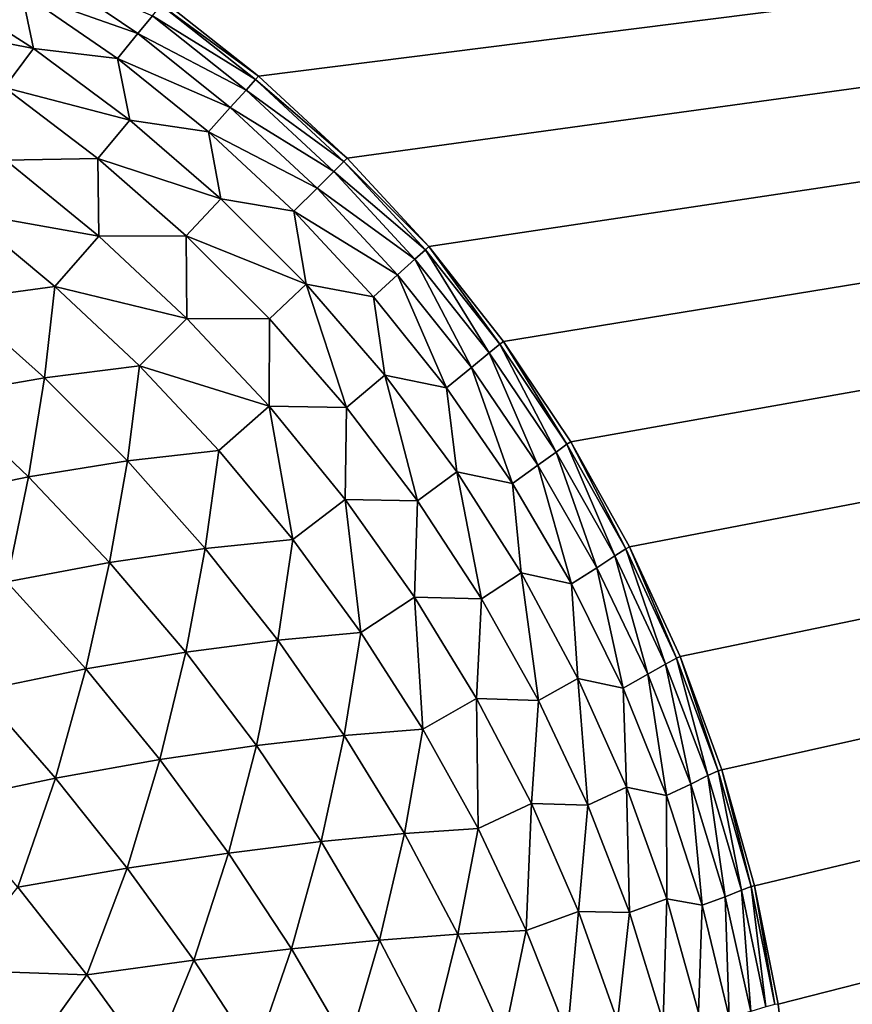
# Model space of a CAD drawing. Extents: x -226 to 226, y -900 to 900.
# Tile 705 of 729: x 168.84 to 170.08, y 877.06 to 878.53. Entities that reach past the tile are written whole.
import ezdxf

# ---------------------------------------------------------------- set-up
doc = ezdxf.new("R2010")
doc.units = 0
doc.header["$LTSCALE"] = 65.185185
for name, color, linetype in [('117', 7, 'CONTINUOUS'), ('183', 7, 'CONTINUOUS'), ('289', 7, 'CONTINUOUS'), ('302', 7, 'CONTINUOUS')]:
    doc.layers.add(name, color=color, linetype=linetype)

msp = doc.modelspace()

# ---------------------------------------------------------------- linework, layer by layer
at = {"layer": '117', "color": 7, "linetype": 'CONTINUOUS'}
for points in [[(169.0519, 878.5607), (181.5, 880), (169.1937, 878.4489), (169.0519, 878.5607)], [(169.1937, 878.4489), (181.5, 880), (169.3263, 878.3263), (169.1937, 878.4489)], [(169.3263, 878.3263), (181.5, 880), (169.4489, 878.1937), (169.3263, 878.3263)], [(169.4489, 878.1937), (181.5, 880), (169.5607, 878.0519), (169.4489, 878.1937)], [(169.5607, 878.0519), (181.5, 880), (169.6611, 877.9017), (169.5607, 878.0519)], [(169.6611, 877.9017), (181.5, 880), (169.7493, 877.7442), (169.6611, 877.9017)], [(169.7493, 877.7442), (181.5, 880), (169.8249, 877.5802), (169.7493, 877.7442)], [(169.8249, 877.5802), (181.5, 880), (169.8874, 877.4107), (169.8249, 877.5802)], [(169.8874, 877.4107), (181.5, 880), (169.9365, 877.2369), (169.8874, 877.4107)], [(169.9365, 877.2369), (181.5, 880), (169.9717, 877.0598), (169.9365, 877.2369)], [(169.9717, 877.0598), (181.5, 880), (169.9929, 876.8805), (169.9717, 877.0598)], [(181.5, 880), (170, 876.7), (169.9929, 876.8805), (181.5, 880)], [(181.5, 880), (181.5, -880), (170, 876.7), (181.5, 880)]]:
    msp.add_3dface(points, dxfattribs=at)
at = {"layer": '183', "color": 7, "linetype": 'CONTINUOUS'}
for points in [[(174.25, 900, 1.9), (168.25, 900, 1.9), (168.25, 0, 1.9), (174.25, 900, 1.9)], [(174.25, 900, 1.9), (168.25, 0, 1.9), (174.25, 0, 1.9), (174.25, 900, 1.9)]]:
    msp.add_3dface(points, dxfattribs=at)
at = {"layer": '289', "color": 7, "linetype": 'CONTINUOUS'}
for points in [[(169.0519, 878.5607), (169.1937, 878.4489), (169.0519, 878.5607, -22.7), (169.0519, 878.5607)], [(169.0519, 878.5607, -22.7), (169.1937, 878.4489), (169.1937, 878.4489, -22.7), (169.0519, 878.5607, -22.7)], [(169.1937, 878.4489), (169.3263, 878.3263), (169.1937, 878.4489, -22.7), (169.1937, 878.4489)], [(169.1937, 878.4489, -22.7), (169.3263, 878.3263), (169.3263, 878.3263, -22.7), (169.1937, 878.4489, -22.7)], [(169.3263, 878.3263), (169.4489, 878.1937), (169.3263, 878.3263, -22.7), (169.3263, 878.3263)], [(169.3263, 878.3263, -22.7), (169.4489, 878.1937), (169.4489, 878.1937, -22.7), (169.3263, 878.3263, -22.7)], [(169.4489, 878.1937), (169.5607, 878.0519), (169.4489, 878.1937, -22.7), (169.4489, 878.1937)], [(169.4489, 878.1937, -22.7), (169.5607, 878.0519), (169.5607, 878.0519, -22.7), (169.4489, 878.1937, -22.7)], [(169.5607, 878.0519), (169.6611, 877.9017), (169.5607, 878.0519, -22.7), (169.5607, 878.0519)], [(169.5607, 878.0519, -22.7), (169.6611, 877.9017), (169.6611, 877.9017, -22.7), (169.5607, 878.0519, -22.7)], [(169.6611, 877.9017), (169.7493, 877.7442), (169.6611, 877.9017, -22.7), (169.6611, 877.9017)], [(169.6611, 877.9017, -22.7), (169.7493, 877.7442), (169.7493, 877.7442, -22.7), (169.6611, 877.9017, -22.7)], [(169.7493, 877.7442), (169.8249, 877.5802), (169.7493, 877.7442, -22.7), (169.7493, 877.7442)], [(169.7493, 877.7442, -22.7), (169.8249, 877.5802), (169.8249, 877.5802, -22.7), (169.7493, 877.7442, -22.7)], [(169.8249, 877.5802), (169.8874, 877.4107), (169.8249, 877.5802, -22.7), (169.8249, 877.5802)], [(169.8249, 877.5802, -22.7), (169.8874, 877.4107), (169.8874, 877.4107, -22.7), (169.8249, 877.5802, -22.7)], [(169.8874, 877.4107), (169.9365, 877.2369), (169.8874, 877.4107, -22.7), (169.8874, 877.4107)], [(169.8874, 877.4107, -22.7), (169.9365, 877.2369), (169.9365, 877.2369, -22.7), (169.8874, 877.4107, -22.7)], [(169.9365, 877.2369), (169.9717, 877.0598), (169.9365, 877.2369, -22.7), (169.9365, 877.2369)], [(169.9365, 877.2369, -22.7), (169.9717, 877.0598), (169.9717, 877.0598, -22.7), (169.9365, 877.2369, -22.7)], [(169.9717, 877.0598), (169.9929, 876.8805), (169.9717, 877.0598, -22.7), (169.9717, 877.0598)]]:
    msp.add_3dface(points, dxfattribs=at)
at = {"layer": '302', "color": 7, "linetype": 'CONTINUOUS'}
for points in [[(169.0128, 878.5124, -23.2309), (168.839, 878.5742, -23.3928), (168.8664, 878.6121, -23.223), (169.0128, 878.5124, -23.2309)], [(169.0128, 878.5124, -23.2309), (168.8664, 878.6121, -23.223), (169.0347, 878.5391, -23.0556), (169.0128, 878.5124, -23.2309)], [(168.8567, 878.4904, -23.564), (168.6667, 878.5275, -23.7077), (168.7053, 878.587, -23.5479), (168.8567, 878.4904, -23.564)], [(168.8567, 878.4904, -23.564), (168.7053, 878.587, -23.5479), (168.839, 878.5742, -23.3928), (168.8567, 878.4904, -23.564)], [(168.9826, 878.475, -23.4031), (168.8567, 878.4904, -23.564), (168.839, 878.5742, -23.3928), (168.9826, 878.475, -23.4031)], [(168.9826, 878.475, -23.4031), (168.839, 878.5742, -23.3928), (169.0128, 878.5124, -23.2309), (168.9826, 878.475, -23.4031)], [(169.0478, 878.5552, -22.8782), (169.1891, 878.4436, -22.8799), (169.0347, 878.5391, -23.0556), (169.0478, 878.5552, -22.8782)], [(169.0519, 878.5607, -22.7), (169.1937, 878.4489, -22.7), (169.0478, 878.5552, -22.8782), (169.0519, 878.5607, -22.7)], [(169.0478, 878.5552, -22.8782), (169.1937, 878.4489, -22.7), (169.1891, 878.4436, -22.8799), (169.0478, 878.5552, -22.8782)], [(169.175, 878.4279, -23.0589), (169.0128, 878.5124, -23.2309), (169.0347, 878.5391, -23.0556), (169.175, 878.4279, -23.0589)], [(169.1891, 878.4436, -22.8799), (169.175, 878.4279, -23.0589), (169.0347, 878.5391, -23.0556), (169.1891, 878.4436, -22.8799)], [(168.8131, 878.4316, -23.7259), (168.6667, 878.5275, -23.7077), (168.8567, 878.4904, -23.564), (168.8131, 878.4316, -23.7259)], [(169.1514, 878.4019, -23.2357), (168.9826, 878.475, -23.4031), (169.0128, 878.5124, -23.2309), (169.1514, 878.4019, -23.2357)], [(169.1514, 878.4019, -23.2357), (169.0128, 878.5124, -23.2309), (169.175, 878.4279, -23.0589), (169.1514, 878.4019, -23.2357)], [(169.0011, 878.3829, -23.5748), (168.8131, 878.4316, -23.7259), (168.8567, 878.4904, -23.564), (169.0011, 878.3829, -23.5748)], [(169.0011, 878.3829, -23.5748), (168.8567, 878.4904, -23.564), (168.9826, 878.475, -23.4031), (169.0011, 878.3829, -23.5748)], [(169.1187, 878.3656, -23.4092), (169.0011, 878.3829, -23.5748), (168.9826, 878.475, -23.4031), (169.1187, 878.3656, -23.4092)], [(169.1187, 878.3656, -23.4092), (168.9826, 878.475, -23.4031), (169.1514, 878.4019, -23.2357), (169.1187, 878.3656, -23.4092)], [(169.1891, 878.4436, -22.8799), (169.3213, 878.3213, -22.8805), (169.175, 878.4279, -23.0589), (169.1891, 878.4436, -22.8799)], [(169.1937, 878.4489, -22.7), (169.3263, 878.3263, -22.7), (169.1891, 878.4436, -22.8799), (169.1937, 878.4489, -22.7)], [(169.1891, 878.4436, -22.8799), (169.3263, 878.3263, -22.7), (169.3213, 878.3213, -22.8805), (169.1891, 878.4436, -22.8799)], [(168.953, 878.3255, -23.7381), (168.8154, 878.3232, -23.8879), (168.8131, 878.4316, -23.7259), (168.953, 878.3255, -23.7381)], [(168.953, 878.3255, -23.7381), (168.8131, 878.4316, -23.7259), (169.0011, 878.3829, -23.5748), (168.953, 878.3255, -23.7381)], [(169.3063, 878.3063, -23.06), (169.1514, 878.4019, -23.2357), (169.175, 878.4279, -23.0589), (169.3063, 878.3063, -23.06)], [(169.3213, 878.3213, -22.8805), (169.3063, 878.3063, -23.06), (169.175, 878.4279, -23.0589), (169.3213, 878.3213, -22.8805)], [(169.2813, 878.2813, -23.2373), (169.1187, 878.3656, -23.4092), (169.1514, 878.4019, -23.2357), (169.2813, 878.2813, -23.2373)], [(169.2813, 878.2813, -23.2373), (169.1514, 878.4019, -23.2357), (169.3063, 878.3063, -23.06), (169.2813, 878.2813, -23.2373)], [(169.1374, 878.265, -23.5802), (168.953, 878.3255, -23.7381), (169.0011, 878.3829, -23.5748), (169.1374, 878.265, -23.5802)], [(169.1374, 878.265, -23.5802), (169.0011, 878.3829, -23.5748), (169.1187, 878.3656, -23.4092), (169.1374, 878.265, -23.5802)], [(169.2466, 878.2466, -23.4113), (169.1374, 878.265, -23.5802), (169.1187, 878.3656, -23.4092), (169.2466, 878.2466, -23.4113)], [(169.2466, 878.2466, -23.4113), (169.1187, 878.3656, -23.4092), (169.2813, 878.2813, -23.2373), (169.2466, 878.2466, -23.4113)], [(169.3263, 878.3263, -22.7), (169.4489, 878.1937, -22.7), (169.3213, 878.3213, -22.8805), (169.3263, 878.3263, -22.7)], [(168.9547, 878.2094, -23.899), (168.7554, 878.245, -24.0375), (168.8154, 878.3232, -23.8879), (168.9547, 878.2094, -23.899)], [(168.9547, 878.2094, -23.899), (168.8154, 878.3232, -23.8879), (168.953, 878.3255, -23.7381), (168.9547, 878.2094, -23.899)], [(169.0855, 878.2099, -23.7442), (168.9547, 878.2094, -23.899), (168.953, 878.3255, -23.7381), (169.0855, 878.2099, -23.7442)], [(169.0855, 878.2099, -23.7442), (168.953, 878.3255, -23.7381), (169.1374, 878.265, -23.5802), (169.0855, 878.2099, -23.7442)], [(169.3213, 878.3213, -22.8805), (169.4436, 878.1891, -22.8799), (169.3063, 878.3063, -23.06), (169.3213, 878.3213, -22.8805)], [(169.3213, 878.3213, -22.8805), (169.4489, 878.1937, -22.7), (169.4436, 878.1891, -22.8799), (169.3213, 878.3213, -22.8805)], [(169.4279, 878.175, -23.0589), (169.2813, 878.2813, -23.2373), (169.3063, 878.3063, -23.06), (169.4279, 878.175, -23.0589)], [(169.4436, 878.1891, -22.8799), (169.4279, 878.175, -23.0589), (169.3063, 878.3063, -23.06), (169.4436, 878.1891, -22.8799)], [(169.4019, 878.1514, -23.2357), (169.2466, 878.2466, -23.4113), (169.2813, 878.2813, -23.2373), (169.4019, 878.1514, -23.2357)], [(169.4019, 878.1514, -23.2357), (169.2813, 878.2813, -23.2373), (169.4279, 878.175, -23.0589), (169.4019, 878.1514, -23.2357)], [(169.265, 878.1374, -23.5802), (169.0855, 878.2099, -23.7442), (169.1374, 878.265, -23.5802), (169.265, 878.1374, -23.5802)], [(169.265, 878.1374, -23.5802), (169.1374, 878.265, -23.5802), (169.2466, 878.2466, -23.4113), (169.265, 878.1374, -23.5802)], [(168.8887, 878.1342, -24.0491), (168.7419, 878.114, -24.185), (168.7554, 878.245, -24.0375), (168.8887, 878.1342, -24.0491)], [(168.8887, 878.1342, -24.0491), (168.7554, 878.245, -24.0375), (168.9547, 878.2094, -23.899), (168.8887, 878.1342, -24.0491)], [(169.3656, 878.1187, -23.4092), (169.265, 878.1374, -23.5802), (169.2466, 878.2466, -23.4113), (169.3656, 878.1187, -23.4092)], [(169.3656, 878.1187, -23.4092), (169.2466, 878.2466, -23.4113), (169.4019, 878.1514, -23.2357), (169.3656, 878.1187, -23.4092)], [(169.0863, 878.0863, -23.9027), (168.8887, 878.1342, -24.0491), (168.9547, 878.2094, -23.899), (169.0863, 878.0863, -23.9027)], [(169.0863, 878.0863, -23.9027), (168.9547, 878.2094, -23.899), (169.0855, 878.2099, -23.7442), (169.0863, 878.0863, -23.9027)], [(169.2099, 878.0855, -23.7442), (169.0863, 878.0863, -23.9027), (169.0855, 878.2099, -23.7442), (169.2099, 878.0855, -23.7442)], [(169.2099, 878.0855, -23.7442), (169.0855, 878.2099, -23.7442), (169.265, 878.1374, -23.5802), (169.2099, 878.0855, -23.7442)], [(169.4436, 878.1891, -22.8799), (169.4489, 878.1937, -22.7), (169.5552, 878.0478, -22.8782), (169.4436, 878.1891, -22.8799)], [(169.4489, 878.1937, -22.7), (169.5607, 878.0519, -22.7), (169.5552, 878.0478, -22.8782), (169.4489, 878.1937, -22.7)], [(169.4436, 878.1891, -22.8799), (169.5391, 878.0347, -23.0556), (169.4279, 878.175, -23.0589), (169.4436, 878.1891, -22.8799)], [(169.4436, 878.1891, -22.8799), (169.5552, 878.0478, -22.8782), (169.5391, 878.0347, -23.0556), (169.4436, 878.1891, -22.8799)], [(169.5124, 878.0128, -23.2309), (169.4019, 878.1514, -23.2357), (169.4279, 878.175, -23.0589), (169.5124, 878.0128, -23.2309)], [(169.5391, 878.0347, -23.0556), (169.5124, 878.0128, -23.2309), (169.4279, 878.175, -23.0589), (169.5391, 878.0347, -23.0556)], [(169.475, 877.9826, -23.4031), (169.3656, 878.1187, -23.4092), (169.4019, 878.1514, -23.2357), (169.475, 877.9826, -23.4031)], [(169.5124, 878.0128, -23.2309), (169.475, 877.9826, -23.4031), (169.4019, 878.1514, -23.2357), (169.5124, 878.0128, -23.2309)], [(168.873, 877.9973, -24.1937), (168.7419, 878.114, -24.185), (168.8887, 878.1342, -24.0491), (168.873, 877.9973, -24.1937)], [(169.0152, 878.0152, -24.0529), (168.873, 877.9973, -24.1937), (168.8887, 878.1342, -24.0491), (169.0152, 878.0152, -24.0529)], [(169.0152, 878.0152, -24.0529), (168.8887, 878.1342, -24.0491), (169.0863, 878.0863, -23.9027), (169.0152, 878.0152, -24.0529)], [(169.3255, 877.953, -23.7381), (169.2099, 878.0855, -23.7442), (169.265, 878.1374, -23.5802), (169.3255, 877.953, -23.7381)], [(169.3829, 878.0011, -23.5748), (169.3255, 877.953, -23.7381), (169.265, 878.1374, -23.5802), (169.3829, 878.0011, -23.5748)], [(169.3829, 878.0011, -23.5748), (169.265, 878.1374, -23.5802), (169.3656, 878.1187, -23.4092), (169.3829, 878.0011, -23.5748)], [(168.873, 877.9973, -24.1937), (168.7209, 877.9707, -24.3227), (168.7419, 878.114, -24.185), (168.873, 877.9973, -24.1937)], [(169.475, 877.9826, -23.4031), (169.3829, 878.0011, -23.5748), (169.3656, 878.1187, -23.4092), (169.475, 877.9826, -23.4031)], [(169.2094, 877.9547, -23.899), (169.0152, 878.0152, -24.0529), (169.0863, 878.0863, -23.9027), (169.2094, 877.9547, -23.899)], [(169.2094, 877.9547, -23.899), (169.0863, 878.0863, -23.9027), (169.2099, 878.0855, -23.7442), (169.2094, 877.9547, -23.899)], [(169.3255, 877.953, -23.7381), (169.2094, 877.9547, -23.899), (169.2099, 878.0855, -23.7442), (169.3255, 877.953, -23.7381)], [(169.5552, 878.0478, -22.8782), (169.6391, 877.8863, -23.0502), (169.5391, 878.0347, -23.0556), (169.5552, 878.0478, -22.8782)], [(169.5552, 878.0478, -22.8782), (169.5607, 878.0519, -22.7), (169.6554, 877.8982, -22.8755), (169.5552, 878.0478, -22.8782)], [(169.5552, 878.0478, -22.8782), (169.6554, 877.8982, -22.8755), (169.6391, 877.8863, -23.0502), (169.5552, 878.0478, -22.8782)], [(169.5607, 878.0519, -22.7), (169.6611, 877.9017, -22.7), (169.6554, 877.8982, -22.8755), (169.5607, 878.0519, -22.7)], [(169.6121, 877.8664, -23.223), (169.5124, 878.0128, -23.2309), (169.5391, 878.0347, -23.0556), (169.6121, 877.8664, -23.223)], [(169.6391, 877.8863, -23.0502), (169.6121, 877.8664, -23.223), (169.5391, 878.0347, -23.0556), (169.6391, 877.8863, -23.0502)], [(168.9973, 877.873, -24.1937), (168.873, 877.9973, -24.1937), (169.0152, 878.0152, -24.0529), (168.9973, 877.873, -24.1937)], [(169.1342, 877.8887, -24.0491), (168.9973, 877.873, -24.1937), (169.0152, 878.0152, -24.0529), (169.1342, 877.8887, -24.0491)], [(169.1342, 877.8887, -24.0491), (169.0152, 878.0152, -24.0529), (169.2094, 877.9547, -23.899), (169.1342, 877.8887, -24.0491)], [(169.5742, 877.839, -23.3928), (169.475, 877.9826, -23.4031), (169.5124, 878.0128, -23.2309), (169.5742, 877.839, -23.3928)], [(169.6121, 877.8664, -23.223), (169.5742, 877.839, -23.3928), (169.5124, 878.0128, -23.2309), (169.6121, 877.8664, -23.223)], [(168.8492, 877.8492, -24.3275), (168.7209, 877.9707, -24.3227), (168.873, 877.9973, -24.1937), (168.8492, 877.8492, -24.3275)], [(168.9973, 877.873, -24.1937), (168.8492, 877.8492, -24.3275), (168.873, 877.9973, -24.1937), (168.9973, 877.873, -24.1937)], [(169.4316, 877.8131, -23.7259), (169.3255, 877.953, -23.7381), (169.3829, 878.0011, -23.5748), (169.4316, 877.8131, -23.7259)], [(169.4904, 877.8567, -23.564), (169.4316, 877.8131, -23.7259), (169.3829, 878.0011, -23.5748), (169.4904, 877.8567, -23.564)], [(169.4904, 877.8567, -23.564), (169.3829, 878.0011, -23.5748), (169.475, 877.9826, -23.4031), (169.4904, 877.8567, -23.564)], [(169.5742, 877.839, -23.3928), (169.4904, 877.8567, -23.564), (169.475, 877.9826, -23.4031), (169.5742, 877.839, -23.3928)], [(168.8492, 877.8492, -24.3275), (168.6921, 877.8168, -24.4488), (168.7209, 877.9707, -24.3227), (168.8492, 877.8492, -24.3275)], [(169.245, 877.7554, -24.0375), (169.1342, 877.8887, -24.0491), (169.2094, 877.9547, -23.899), (169.245, 877.7554, -24.0375)], [(169.3232, 877.8154, -23.8879), (169.245, 877.7554, -24.0375), (169.2094, 877.9547, -23.899), (169.3232, 877.8154, -23.8879)], [(169.3232, 877.8154, -23.8879), (169.2094, 877.9547, -23.899), (169.3255, 877.953, -23.7381), (169.3232, 877.8154, -23.8879)], [(169.4316, 877.8131, -23.7259), (169.3232, 877.8154, -23.8879), (169.3255, 877.953, -23.7381), (169.4316, 877.8131, -23.7259)], [(169.6554, 877.8982, -22.8755), (169.6611, 877.9017, -22.7), (169.7436, 877.7412, -22.8717), (169.6554, 877.8982, -22.8755)], [(169.6611, 877.9017, -22.7), (169.7493, 877.7442, -22.7), (169.7436, 877.7412, -22.8717), (169.6611, 877.9017, -22.7)], [(169.114, 877.7419, -24.185), (168.9973, 877.873, -24.1937), (169.1342, 877.8887, -24.0491), (169.114, 877.7419, -24.185)], [(169.245, 877.7554, -24.0375), (169.114, 877.7419, -24.185), (169.1342, 877.8887, -24.0491), (169.245, 877.7554, -24.0375)], [(169.7004, 877.7131, -23.2119), (169.6121, 877.8664, -23.223), (169.6391, 877.8863, -23.0502), (169.7004, 877.7131, -23.2119)], [(169.6554, 877.8982, -22.8755), (169.7273, 877.7308, -23.0427), (169.6391, 877.8863, -23.0502), (169.6554, 877.8982, -22.8755)], [(169.7273, 877.7308, -23.0427), (169.7004, 877.7131, -23.2119), (169.6391, 877.8863, -23.0502), (169.7273, 877.7308, -23.0427)], [(169.6554, 877.8982, -22.8755), (169.7436, 877.7412, -22.8717), (169.7273, 877.7308, -23.0427), (169.6554, 877.8982, -22.8755)], [(168.9707, 877.7209, -24.3227), (168.8492, 877.8492, -24.3275), (168.9973, 877.873, -24.1937), (168.9707, 877.7209, -24.3227)], [(169.114, 877.7419, -24.185), (168.9707, 877.7209, -24.3227), (168.9973, 877.873, -24.1937), (169.114, 877.7419, -24.185)], [(169.5275, 877.6667, -23.7077), (169.4316, 877.8131, -23.7259), (169.4904, 877.8567, -23.564), (169.5275, 877.6667, -23.7077)], [(169.587, 877.7053, -23.5479), (169.5275, 877.6667, -23.7077), (169.4904, 877.8567, -23.564), (169.587, 877.7053, -23.5479)], [(169.587, 877.7053, -23.5479), (169.4904, 877.8567, -23.564), (169.5742, 877.839, -23.3928), (169.587, 877.7053, -23.5479)], [(169.6625, 877.6889, -23.3786), (169.5742, 877.839, -23.3928), (169.6121, 877.8664, -23.223), (169.6625, 877.6889, -23.3786)], [(169.7004, 877.7131, -23.2119), (169.6625, 877.6889, -23.3786), (169.6121, 877.8664, -23.223), (169.7004, 877.7131, -23.2119)], [(168.8168, 877.6921, -24.4488), (168.6921, 877.8168, -24.4488), (168.8492, 877.8492, -24.3275), (168.8168, 877.6921, -24.4488)], [(168.9707, 877.7209, -24.3227), (168.8168, 877.6921, -24.4488), (168.8492, 877.8492, -24.3275), (168.9707, 877.7209, -24.3227)], [(169.6625, 877.6889, -23.3786), (169.587, 877.7053, -23.5479), (169.5742, 877.839, -23.3928), (169.6625, 877.6889, -23.3786)], [(169.347, 877.6162, -24.0183), (169.245, 877.7554, -24.0375), (169.3232, 877.8154, -23.8879), (169.347, 877.6162, -24.0183)], [(169.427, 877.6693, -23.8696), (169.347, 877.6162, -24.0183), (169.3232, 877.8154, -23.8879), (169.427, 877.6693, -23.8696)], [(169.427, 877.6693, -23.8696), (169.3232, 877.8154, -23.8879), (169.4316, 877.8131, -23.7259), (169.427, 877.6693, -23.8696)], [(169.5275, 877.6667, -23.7077), (169.427, 877.6693, -23.8696), (169.4316, 877.8131, -23.7259), (169.5275, 877.6667, -23.7077)], [(169.2224, 877.6046, -24.1676), (169.114, 877.7419, -24.185), (169.245, 877.7554, -24.0375), (169.2224, 877.6046, -24.1676)], [(169.347, 877.6162, -24.0183), (169.2224, 877.6046, -24.1676), (169.245, 877.7554, -24.0375), (169.347, 877.6162, -24.0183)], [(169.0846, 877.5867, -24.3083), (168.9707, 877.7209, -24.3227), (169.114, 877.7419, -24.185), (169.0846, 877.5867, -24.3083)], [(169.2224, 877.6046, -24.1676), (169.0846, 877.5867, -24.3083), (169.114, 877.7419, -24.185), (169.2224, 877.6046, -24.1676)], [(169.7436, 877.7412, -22.8717), (169.8033, 877.569, -23.0331), (169.7273, 877.7308, -23.0427), (169.7436, 877.7412, -22.8717)], [(169.7436, 877.7412, -22.8717), (169.7493, 877.7442, -22.7), (169.8193, 877.5779, -22.8668), (169.7436, 877.7412, -22.8717)], [(169.7436, 877.7412, -22.8717), (169.8193, 877.5779, -22.8668), (169.8033, 877.569, -23.0331), (169.7436, 877.7412, -22.8717)], [(169.7493, 877.7442, -22.7), (169.8249, 877.5802, -22.7), (169.8193, 877.5779, -22.8668), (169.7493, 877.7442, -22.7)], [(169.7768, 877.5538, -23.1978), (169.7004, 877.7131, -23.2119), (169.7273, 877.7308, -23.0427), (169.7768, 877.5538, -23.1978)], [(169.8033, 877.569, -23.0331), (169.7768, 877.5538, -23.1978), (169.7273, 877.7308, -23.0427), (169.8033, 877.569, -23.0331)], [(168.935, 877.5616, -24.4385), (168.8168, 877.6921, -24.4488), (168.9707, 877.7209, -24.3227), (168.935, 877.5616, -24.4385)], [(169.0846, 877.5867, -24.3083), (168.935, 877.5616, -24.4385), (168.9707, 877.7209, -24.3227), (169.0846, 877.5867, -24.3083)], [(169.7395, 877.5331, -23.3605), (169.6625, 877.6889, -23.3786), (169.7004, 877.7131, -23.2119), (169.7395, 877.5331, -23.3605)], [(169.7768, 877.5538, -23.1978), (169.7395, 877.5331, -23.3605), (169.7004, 877.7131, -23.2119), (169.7768, 877.5538, -23.1978)], [(168.935, 877.5616, -24.4385), (168.7752, 877.5289, -24.5566), (168.8168, 877.6921, -24.4488), (168.935, 877.5616, -24.4385)], [(169.6128, 877.5147, -23.6836), (169.5275, 877.6667, -23.7077), (169.587, 877.7053, -23.5479), (169.6128, 877.5147, -23.6836)], [(169.6719, 877.5476, -23.5265), (169.6128, 877.5147, -23.6836), (169.587, 877.7053, -23.5479), (169.6719, 877.5476, -23.5265)], [(169.6719, 877.5476, -23.5265), (169.587, 877.7053, -23.5479), (169.6625, 877.6889, -23.3786), (169.6719, 877.5476, -23.5265)], [(169.7395, 877.5331, -23.3605), (169.6719, 877.5476, -23.5265), (169.6625, 877.6889, -23.3786), (169.7395, 877.5331, -23.3605)], [(169.4396, 877.4716, -23.9916), (169.347, 877.6162, -24.0183), (169.427, 877.6693, -23.8696), (169.4396, 877.4716, -23.9916)], [(169.5203, 877.5172, -23.8441), (169.4396, 877.4716, -23.9916), (169.427, 877.6693, -23.8696), (169.5203, 877.5172, -23.8441)], [(169.5203, 877.5172, -23.8441), (169.427, 877.6693, -23.8696), (169.5275, 877.6667, -23.7077), (169.5203, 877.5172, -23.8441)], [(169.6128, 877.5147, -23.6836), (169.5203, 877.5172, -23.8441), (169.5275, 877.6667, -23.7077), (169.6128, 877.5147, -23.6836)], [(169.1904, 877.4471, -24.2844), (169.0846, 877.5867, -24.3083), (169.2224, 877.6046, -24.1676), (169.1904, 877.4471, -24.2844)], [(169.322, 877.4622, -24.1417), (169.1904, 877.4471, -24.2844), (169.2224, 877.6046, -24.1676), (169.322, 877.4622, -24.1417)], [(169.322, 877.4622, -24.1417), (169.2224, 877.6046, -24.1676), (169.347, 877.6162, -24.0183), (169.322, 877.4622, -24.1417)], [(169.4396, 877.4716, -23.9916), (169.322, 877.4622, -24.1417), (169.347, 877.6162, -24.0183), (169.4396, 877.4716, -23.9916)], [(169.0458, 877.426, -24.418), (168.935, 877.5616, -24.4385), (169.0846, 877.5867, -24.3083), (169.0458, 877.426, -24.418)], [(169.1904, 877.4471, -24.2844), (169.0458, 877.426, -24.418), (169.0846, 877.5867, -24.3083), (169.1904, 877.4471, -24.2844)], [(169.8193, 877.5779, -22.8668), (169.8666, 877.402, -23.0214), (169.8033, 877.569, -23.0331), (169.8193, 877.5779, -22.8668)], [(169.8193, 877.5779, -22.8668), (169.8249, 877.5802, -22.7), (169.882, 877.4091, -22.8609), (169.8193, 877.5779, -22.8668)], [(169.8193, 877.5779, -22.8668), (169.882, 877.4091, -22.8609), (169.8666, 877.402, -23.0214), (169.8193, 877.5779, -22.8668)], [(169.8249, 877.5802, -22.7), (169.8874, 877.4107, -22.7), (169.882, 877.4091, -22.8609), (169.8249, 877.5802, -22.7)], [(168.8894, 877.3983, -24.5406), (168.7752, 877.5289, -24.5566), (168.935, 877.5616, -24.4385), (168.8894, 877.3983, -24.5406)], [(169.0458, 877.426, -24.418), (168.8894, 877.3983, -24.5406), (168.935, 877.5616, -24.4385), (169.0458, 877.426, -24.418)], [(169.8409, 877.3894, -23.1808), (169.7768, 877.5538, -23.1978), (169.8033, 877.569, -23.0331), (169.8409, 877.3894, -23.1808)], [(169.8666, 877.402, -23.0214), (169.8409, 877.3894, -23.1808), (169.8033, 877.569, -23.0331), (169.8666, 877.402, -23.0214)], [(169.6868, 877.3579, -23.6538), (169.6128, 877.5147, -23.6836), (169.6719, 877.5476, -23.5265), (169.6868, 877.3579, -23.6538)], [(169.7447, 877.3847, -23.5002), (169.6868, 877.3579, -23.6538), (169.6719, 877.5476, -23.5265), (169.7447, 877.3847, -23.5002)], [(169.7447, 877.3847, -23.5002), (169.6719, 877.5476, -23.5265), (169.7395, 877.5331, -23.3605), (169.7447, 877.3847, -23.5002)], [(169.8048, 877.3725, -23.3386), (169.7395, 877.5331, -23.3605), (169.7768, 877.5538, -23.1978), (169.8048, 877.3725, -23.3386)], [(169.8409, 877.3894, -23.1808), (169.8048, 877.3725, -23.3386), (169.7768, 877.5538, -23.1978), (169.8409, 877.3894, -23.1808)], [(169.8048, 877.3725, -23.3386), (169.7447, 877.3847, -23.5002), (169.7395, 877.5331, -23.3605), (169.8048, 877.3725, -23.3386)], [(168.8894, 877.3983, -24.5406), (168.7233, 877.3632, -24.6501), (168.7752, 877.5289, -24.5566), (168.8894, 877.3983, -24.5406)], [(169.5223, 877.3227, -23.9576), (169.4396, 877.4716, -23.9916), (169.5203, 877.5172, -23.8441), (169.5223, 877.3227, -23.9576)], [(169.6023, 877.3601, -23.8115), (169.5223, 877.3227, -23.9576), (169.5203, 877.5172, -23.8441), (169.6023, 877.3601, -23.8115)], [(169.6023, 877.3601, -23.8115), (169.5203, 877.5172, -23.8441), (169.6128, 877.5147, -23.6836), (169.6023, 877.3601, -23.8115)], [(169.6868, 877.3579, -23.6538), (169.6023, 877.3601, -23.8115), (169.6128, 877.5147, -23.6836), (169.6868, 877.3579, -23.6538)], [(169.412, 877.3152, -24.1073), (169.322, 877.4622, -24.1417), (169.4396, 877.4716, -23.9916), (169.412, 877.3152, -24.1073)], [(169.5223, 877.3227, -23.9576), (169.412, 877.3152, -24.1073), (169.4396, 877.4716, -23.9916), (169.5223, 877.3227, -23.9576)], [(169.2874, 877.3032, -24.2512), (169.1904, 877.4471, -24.2844), (169.322, 877.4622, -24.1417), (169.2874, 877.3032, -24.2512)], [(169.412, 877.3152, -24.1073), (169.2874, 877.3032, -24.2512), (169.322, 877.4622, -24.1417), (169.412, 877.3152, -24.1073)], [(169.1488, 877.2862, -24.3874), (169.0458, 877.426, -24.418), (169.1904, 877.4471, -24.2844), (169.1488, 877.2862, -24.3874)], [(169.2874, 877.3032, -24.2512), (169.1488, 877.2862, -24.3874), (169.1904, 877.4471, -24.2844), (169.2874, 877.3032, -24.2512)], [(168.9968, 877.2636, -24.514), (168.8894, 877.3983, -24.5406), (169.0458, 877.426, -24.418), (168.9968, 877.2636, -24.514)], [(169.1488, 877.2862, -24.3874), (168.9968, 877.2636, -24.514), (169.0458, 877.426, -24.418), (169.1488, 877.2862, -24.3874)], [(168.833, 877.235, -24.6288), (168.7233, 877.3632, -24.6501), (168.8894, 877.3983, -24.5406), (168.833, 877.235, -24.6288)], [(168.9968, 877.2636, -24.514), (168.833, 877.235, -24.6288), (168.8894, 877.3983, -24.5406), (168.9968, 877.2636, -24.514)], [(169.8923, 877.2208, -23.1609), (169.8409, 877.3894, -23.1808), (169.8666, 877.402, -23.0214), (169.8923, 877.2208, -23.1609)], [(169.882, 877.4091, -22.8609), (169.9167, 877.2307, -23.0078), (169.8666, 877.402, -23.0214), (169.882, 877.4091, -22.8609)], [(169.9167, 877.2307, -23.0078), (169.8923, 877.2208, -23.1609), (169.8666, 877.402, -23.0214), (169.9167, 877.2307, -23.0078)], [(169.882, 877.4091, -22.8609), (169.8874, 877.4107, -22.7), (169.9313, 877.2361, -22.854), (169.882, 877.4091, -22.8609)], [(169.882, 877.4091, -22.8609), (169.9313, 877.2361, -22.854), (169.9167, 877.2307, -23.0078), (169.882, 877.4091, -22.8609)], [(169.8874, 877.4107, -22.7), (169.9365, 877.2369, -22.7), (169.9313, 877.2361, -22.854), (169.8874, 877.4107, -22.7)], [(169.7492, 877.1972, -23.6184), (169.6868, 877.3579, -23.6538), (169.7447, 877.3847, -23.5002), (169.7492, 877.1972, -23.6184)], [(169.805, 877.2177, -23.4688), (169.7492, 877.1972, -23.6184), (169.7447, 877.3847, -23.5002), (169.805, 877.2177, -23.4688)], [(169.805, 877.2177, -23.4688), (169.7447, 877.3847, -23.5002), (169.8048, 877.3725, -23.3386), (169.805, 877.2177, -23.4688)], [(169.8578, 877.208, -23.313), (169.8048, 877.3725, -23.3386), (169.8409, 877.3894, -23.1808), (169.8578, 877.208, -23.313)], [(169.8923, 877.2208, -23.1609), (169.8578, 877.208, -23.313), (169.8409, 877.3894, -23.1808), (169.8923, 877.2208, -23.1609)], [(169.8578, 877.208, -23.313), (169.805, 877.2177, -23.4688), (169.8048, 877.3725, -23.3386), (169.8578, 877.208, -23.313)], [(169.5946, 877.1702, -23.9163), (169.5223, 877.3227, -23.9576), (169.6023, 877.3601, -23.8115), (169.5946, 877.1702, -23.9163)], [(169.6727, 877.1989, -23.7721), (169.5946, 877.1702, -23.9163), (169.6023, 877.3601, -23.8115), (169.6727, 877.1989, -23.7721)], [(169.6727, 877.1989, -23.7721), (169.6023, 877.3601, -23.8115), (169.6868, 877.3579, -23.6538), (169.6727, 877.1989, -23.7721)], [(169.7492, 877.1972, -23.6184), (169.6727, 877.1989, -23.7721), (169.6868, 877.3579, -23.6538), (169.7492, 877.1972, -23.6184)], [(169.375, 877.1557, -24.2088), (169.2874, 877.3032, -24.2512), (169.412, 877.3152, -24.1073), (169.375, 877.1557, -24.2088)], [(169.4921, 877.1647, -24.0647), (169.375, 877.1557, -24.2088), (169.412, 877.3152, -24.1073), (169.4921, 877.1647, -24.0647)], [(169.4921, 877.1647, -24.0647), (169.412, 877.3152, -24.1073), (169.5223, 877.3227, -23.9576), (169.4921, 877.1647, -24.0647)], [(169.5946, 877.1702, -23.9163), (169.4921, 877.1647, -24.0647), (169.5223, 877.3227, -23.9576), (169.5946, 877.1702, -23.9163)], [(169.2432, 877.1429, -24.3469), (169.1488, 877.2862, -24.3874), (169.2874, 877.3032, -24.2512), (169.2432, 877.1429, -24.3469)], [(169.375, 877.1557, -24.2088), (169.2432, 877.1429, -24.3469), (169.2874, 877.3032, -24.2512), (169.375, 877.1557, -24.2088)], [(169.0968, 877.1257, -24.477), (168.9968, 877.2636, -24.514), (169.1488, 877.2862, -24.3874), (169.0968, 877.1257, -24.477)], [(169.2432, 877.1429, -24.3469), (169.0968, 877.1257, -24.477), (169.1488, 877.2862, -24.3874), (169.2432, 877.1429, -24.3469)], [(168.9365, 877.1039, -24.5968), (168.833, 877.235, -24.6288), (168.9968, 877.2636, -24.514), (168.9365, 877.1039, -24.5968)], [(169.0968, 877.1257, -24.477), (168.9365, 877.1039, -24.5968), (168.9968, 877.2636, -24.514), (169.0968, 877.1257, -24.477)], [(169.9313, 877.2361, -22.854), (169.9534, 877.0561, -22.9924), (169.9167, 877.2307, -23.0078), (169.9313, 877.2361, -22.854)], [(169.9313, 877.2361, -22.854), (169.9365, 877.2369, -22.7), (169.967, 877.0597, -22.8462), (169.9313, 877.2361, -22.854)], [(169.9313, 877.2361, -22.854), (169.967, 877.0597, -22.8462), (169.9534, 877.0561, -22.9924), (169.9313, 877.2361, -22.854)], [(169.9365, 877.2369, -22.7), (169.9717, 877.0598, -22.7), (169.967, 877.0597, -22.8462), (169.9365, 877.2369, -22.7)], [(168.9365, 877.1039, -24.5968), (168.7356, 877.1107, -24.7122), (168.833, 877.235, -24.6288), (168.9365, 877.1039, -24.5968)], [(169.8985, 877.0405, -23.2838), (169.8578, 877.208, -23.313), (169.8923, 877.2208, -23.1609), (169.8985, 877.0405, -23.2838)], [(169.9307, 877.0492, -23.1383), (169.8923, 877.2208, -23.1609), (169.9167, 877.2307, -23.0078), (169.9307, 877.0492, -23.1383)], [(169.9307, 877.0492, -23.1383), (169.8985, 877.0405, -23.2838), (169.8923, 877.2208, -23.1609), (169.9307, 877.0492, -23.1383)], [(169.9534, 877.0561, -22.9924), (169.9307, 877.0492, -23.1383), (169.9167, 877.2307, -23.0078), (169.9534, 877.0561, -22.9924)], [(169.7997, 877.0336, -23.5775), (169.7492, 877.1972, -23.6184), (169.805, 877.2177, -23.4688), (169.7997, 877.0336, -23.5775)], [(169.8523, 877.0474, -23.4328), (169.7997, 877.0336, -23.5775), (169.805, 877.2177, -23.4688), (169.8523, 877.0474, -23.4328)], [(169.8523, 877.0474, -23.4328), (169.805, 877.2177, -23.4688), (169.8578, 877.208, -23.313), (169.8523, 877.0474, -23.4328)], [(169.8985, 877.0405, -23.2838), (169.8523, 877.0474, -23.4328), (169.8578, 877.208, -23.313), (169.8985, 877.0405, -23.2838)], [(169.6561, 877.0151, -23.8681), (169.5946, 877.1702, -23.9163), (169.6727, 877.1989, -23.7721), (169.6561, 877.0151, -23.8681)], [(169.731, 877.0347, -23.7262), (169.6561, 877.0151, -23.8681), (169.6727, 877.1989, -23.7721), (169.731, 877.0347, -23.7262)], [(169.731, 877.0347, -23.7262), (169.6727, 877.1989, -23.7721), (169.7492, 877.1972, -23.6184), (169.731, 877.0347, -23.7262)], [(169.7997, 877.0336, -23.5775), (169.731, 877.0347, -23.7262), (169.7492, 877.1972, -23.6184), (169.7997, 877.0336, -23.5775)], [(169.4528, 877.0056, -24.1575), (169.375, 877.1557, -24.2088), (169.4921, 877.1647, -24.0647), (169.4528, 877.0056, -24.1575)], [(169.5617, 877.0114, -24.0141), (169.4528, 877.0056, -24.1575), (169.4921, 877.1647, -24.0647), (169.5617, 877.0114, -24.0141)], [(169.5617, 877.0114, -24.0141), (169.4921, 877.1647, -24.0647), (169.5946, 877.1702, -23.9163), (169.5617, 877.0114, -24.0141)], [(169.6561, 877.0151, -23.8681), (169.5617, 877.0114, -24.0141), (169.5946, 877.1702, -23.9163), (169.6561, 877.0151, -23.8681)], [(169.3286, 876.9969, -24.2967), (169.2432, 877.1429, -24.3469), (169.375, 877.1557, -24.2088), (169.3286, 876.9969, -24.2967)], [(169.4528, 877.0056, -24.1575), (169.3286, 876.9969, -24.2967), (169.375, 877.1557, -24.2088), (169.4528, 877.0056, -24.1575)], [(169.1887, 876.9854, -24.4298), (169.0968, 877.1257, -24.477), (169.2432, 877.1429, -24.3469), (169.1887, 876.9854, -24.4298)], [(169.3286, 876.9969, -24.2967), (169.1887, 876.9854, -24.4298), (169.2432, 877.1429, -24.3469), (169.3286, 876.9969, -24.2967)], [(169.0332, 876.9706, -24.5546), (168.9365, 877.1039, -24.5968), (169.0968, 877.1257, -24.477), (169.0332, 876.9706, -24.5546)], [(169.1887, 876.9854, -24.4298), (169.0332, 876.9706, -24.5546), (169.0968, 877.1257, -24.477), (169.1887, 876.9854, -24.4298)], [(168.8448, 876.9752, -24.6757), (168.6586, 876.9533, -24.7753), (168.7356, 877.1107, -24.7122), (168.8448, 876.9752, -24.6757)], [(168.8448, 876.9752, -24.6757), (168.7356, 877.1107, -24.7122), (168.9365, 877.1039, -24.5968), (168.8448, 876.9752, -24.6757)], [(169.0332, 876.9706, -24.5546), (168.8448, 876.9752, -24.6757), (168.9365, 877.1039, -24.5968), (169.0332, 876.9706, -24.5546)]]:
    msp.add_3dface(points, dxfattribs=at)

doc.saveas('drawing.dxf')
